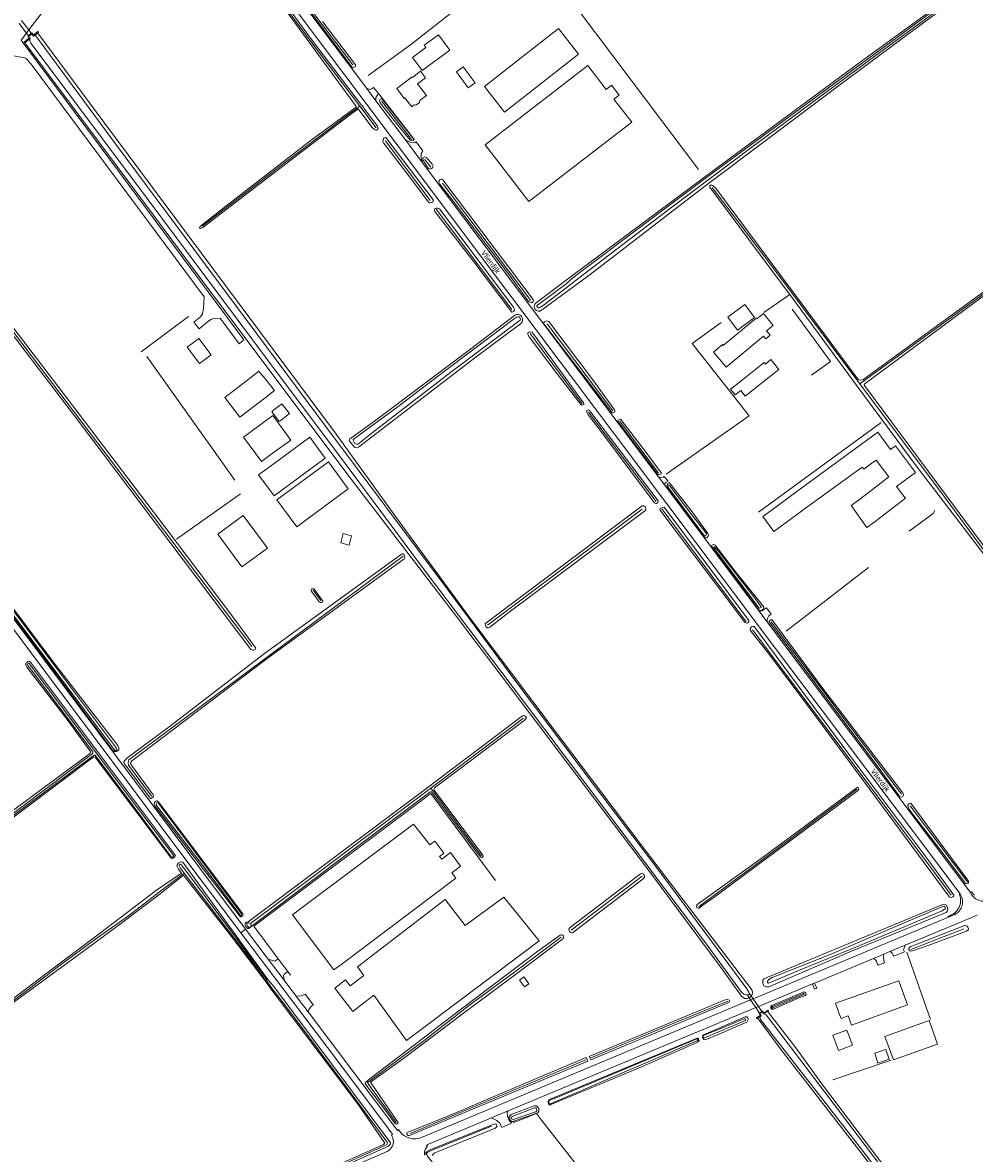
# Model space of a CAD drawing. Extents: x 177628 to 188968, y 384226 to 390673.
# Tile 340 of 393: x 185885 to 186355, y 386037 to 386595. Entities that reach past the tile are written whole.
import ezdxf

# ---------------------------------------------------------------- set-up
doc = ezdxf.new("R2010")
doc.units = 0
for name, color, linetype, lineweight in [('B01_D', 14, 'Continuous', 9), ('B01_F', 14, 'Continuous', 9), ('B01_T', 14, 'Continuous', 9), ('B02_D', 14, 'Continuous', 9), ('B02_F', 14, 'Continuous', 9), ('B02_T', 14, 'Continuous', 9), ('B04_F', 14, 'Continuous', 9), ('B04_T', 14, 'Continuous', 9), ('B11_F', 14, 'Continuous', 9), ('B11_S', 14, 'Continuous', 9), ('B14_F', 14, 'Continuous', 9), ('T01_F', 253, 'Continuous', 9), ('T02_F', 253, 'RASTER', 9), ('T03_F', 253, 'Continuous', 9), ('T04_F', 253, 'HAAG', 9), ('T04_T', 253, 'HAAG', 9), ('T07_F', 253, 'Continuous', 9), ('T09_F', 253, 'Continuous', 9), ('T09_T', 253, 'Continuous', 9), ('T22_F', 253, 'Continuous', 9), ('V00_F', 8, 'Continuous', 9), ('V00_T', 8, 'Continuous', 9), ('V06_F', 8, 'Continuous', 9), ('W01_F', 253, 'Continuous', 9), ('Z06', 7, 'Continuous', 9)]:
    doc.layers.add(name, color=color, linetype=linetype, lineweight=lineweight)
doc.styles.add('Legend', font='calibri.ttf')
doc.linetypes.add('HAAG', pattern='A,4,-1,[5,TOPOCAD.SHX,S=0.35,R=0,X=-0.35,Y=-0.35],-1', length=6)
doc.linetypes.add('RASTER', pattern='A,4,-1,[4,TOPOCAD.SHX,S=0.5,R=0,X=-0.5,Y=0],-1', length=6)

msp = doc.modelspace()

# ---------------------------------------------------------------- linework, layer by layer
at = {"layer": 'B01_D', "linetype": 'Continuous'}
for points in [[(186159.249, 386579.44), (186149.408, 386592.077), (186112.795, 386563.565), (186122.636, 386550.928), (186159.249, 386579.44)], [(186241.009, 386419.443), (186250.873, 386427.343), (186251.492, 386426.569), (186254.212, 386428.745), (186254.921, 386427.86)], [(186297.861, 386359.67), (186307.959, 386367.524)], [(186316.176, 386366.155), (186317.521, 386364.36)], [(186287.802, 386106.411), (186288.814, 386103.589), (186292.411, 386104.876), (186294.005, 386100.42), (186321.608, 386110.294), (186319.002, 386117.571)]]:
    msp.add_lwpolyline(points, dxfattribs=at)
at = {"layer": 'B01_F', "linetype": 'Continuous'}
for points in [[(186306.933, 386393.025), (186267.029, 386363.696)], [(186267.029, 386363.696), (186254.299, 386354.34)], [(186077.831, 386199.605), (186022.112, 386157.86)], [(186098.737, 386172.81), (186042.497, 386130.665)]]:
    msp.add_lwpolyline(points, dxfattribs=at)
at = {"layer": 'B01_T', "linetype": 'Continuous'}
for points in [[(186073.555, 386557.879), (186073.186, 386557.598), (186069.484, 386562.463), (186077.124, 386568.276), (186077.324, 386568.013), (186081.303, 386571.041), (186083.725, 386567.858), (186079.746, 386564.83), (186084.217, 386559.061), (186080.894, 386556.549), (186080.798, 386555.704), (186078.958, 386554.329), (186078.099, 386554.419), (186076.878, 386553.512), (186073.555, 386557.879)], [(185967.898, 386436.202), (185966.137, 386434.884), (185972.145, 386426.857), (185973.911, 386428.179)], [(185973.911, 386428.179), (185977.909, 386431.172), (185971.901, 386439.198), (185967.898, 386436.202)], [(186239.293, 386413.582), (186241.549, 386410.762), (186258.042, 386423.959), (186254.921, 386427.86)], [(185997.564, 386420.002), (185984.63, 386410.059), (185992.108, 386400.369), (186005.177, 386410.415)], [(186005.177, 386410.415), (186009.138, 386413.46), (186003.62, 386420.639), (186003.458, 386420.515), (186001.517, 386423.041), (185997.564, 386420.002)], [(186241.009, 386419.443), (186237.103, 386416.318)], [(186304.017, 386377.591), (186299.986, 386374.628), (186299.166, 386375.744), (186272.461, 386356.254)], [(186317.521, 386364.36), (186320.581, 386360.4), (186305.641, 386348.88), (186301.591, 386345.95), (186293.801, 386356.751), (186297.861, 386359.67)], [(186272.461, 386356.254), (186255.689, 386344.014), (186250.273, 386351.381), (186254.299, 386354.34)], [(186022.112, 386157.86), (186018.113, 386154.864), (186038.491, 386127.663), (186042.497, 386130.665)], [(186319.002, 386117.571), (186317.32, 386122.277), (186286.118, 386111.123), (186287.802, 386106.411)]]:
    msp.add_lwpolyline(points, dxfattribs=at)
at = {"layer": 'B02_D', "linetype": 'Continuous'}
msp.add_lwpolyline([(186294.398, 386090.448), (186287.538, 386087.915), (186284.79, 386095.356), (186291.65, 386097.889), (186294.398, 386090.448)], dxfattribs=at)
at = {"layer": 'B02_F', "linetype": 'Continuous'}
for points in [[(186041.121, 386115.861), (186039.005, 386118.624), (186044.271, 386122.656), (186046.509, 386119.734), (186053.275, 386124.916), (186050.058, 386129.116), (186093.467, 386162.356)], [(186058.269, 386115.158), (186051.771, 386110.181)]]:
    msp.add_lwpolyline(points, dxfattribs=at)
at = {"layer": 'B02_T', "linetype": 'Continuous'}
for points in [[(186012.65, 386399.112), (186016.592, 386402.189), (186012.859, 386406.972), (186008.922, 386403.899)], [(186008.922, 386403.899), (186007.814, 386403.034), (186011.547, 386398.251), (186012.65, 386399.112)], [(186041.121, 386115.861), (186047.8, 386107.14), (186051.771, 386110.181)]]:
    msp.add_lwpolyline(points, dxfattribs=at)
at = {"layer": 'B04_F', "linetype": 'Continuous'}
for points in [[(186242.591, 386115.091), (186243.551, 386115.871)], [(186252.971, 386107.531), (186252.831, 386107.711)], [(186247.069, 386103.552), (186246.941, 386103.741)]]:
    msp.add_lwpolyline(points, dxfattribs=at)
at = {"layer": 'B04_T', "linetype": 'Continuous'}
for points in [[(185886.711, 386589.895), (185883.076, 386594.585)], [(185887.858, 386591.436), (185884.248, 386596.154)], [(185889.111, 386589.799), (185887.858, 386591.436)], [(185889.111, 386589.799), (185889.31, 386589.97), (185890.15, 386589.06), (185892.39, 386590.73), (185892.71, 386590.27), (185892.36, 386589.91)], [(185885.953, 386585.028), (185885.66, 386585.42), (185887.93, 386587.37), (185887.4, 386588.33), (185887.714, 386588.6)], [(185888.59, 386587.16), (185885.953, 386585.028)], [(185887.714, 386588.6), (185886.711, 386589.895)], [(185889.111, 386589.799), (185887.714, 386588.6)], [(185890.22, 386588.35), (185889.46, 386589.29), (185887.91, 386588.31), (185888.59, 386587.16)], [(185892.36, 386589.91), (185890.22, 386588.35)], [(186242.591, 386115.091), (186244.13, 386112.832)], [(186245.359, 386113.347), (186243.551, 386115.871)], [(186244.13, 386112.832), (186246.724, 386109.024)], [(186248.057, 386109.581), (186245.359, 386113.347)], [(186246.724, 386109.024), (186248.572, 386106.311)], [(186248.572, 386106.311), (186248.401, 386106.191), (186249.101, 386105.211), (186246.941, 386103.741)], [(186249.42, 386105.153), (186247.069, 386103.552)], [(186249.791, 386107.161), (186248.057, 386109.581)], [(186249.791, 386107.161), (186248.572, 386106.311)], [(186250.627, 386105.913), (186249.929, 386106.98), (186248.718, 386106.137), (186249.42, 386105.153)], [(186252.831, 386107.711), (186250.691, 386106.231), (186249.991, 386107.301), (186249.791, 386107.161)], [(186252.971, 386107.531), (186250.627, 386105.913)]]:
    msp.add_lwpolyline(points, dxfattribs=at)
at = {"layer": 'B11_F', "linetype": 'Continuous'}
for points in [[(186306.933, 386393.025), (186313.27, 386384.403)], [(186306.102, 386379.124), (186304.017, 386377.591)], [(186088.348, 386191.102), (186085.839, 386189.309), (186077.831, 386199.605)], [(186088.348, 386191.102), (186092.802, 386185.159), (186090.676, 386183.566), (186091.694, 386182.207), (186096.036, 386185.461), (186101.008, 386178.827), (186096.666, 386175.573), (186098.737, 386172.81)]]:
    msp.add_lwpolyline(points, dxfattribs=at)
at = {"layer": 'B11_S', "linetype": 'Continuous'}
for points in [[(186237.103, 386416.318), (186234.329, 386414.099), (186236.519, 386411.362), (186239.293, 386413.582)], [(186313.27, 386384.403), (186315.779, 386386.247), (186325.506, 386373.013), (186316.176, 386366.155)], [(186307.959, 386367.524), (186312.423, 386370.996), (186306.102, 386379.124)]]:
    msp.add_lwpolyline(points, dxfattribs=at)
at = {"layer": 'B14_F', "linetype": 'Continuous'}
for points in [[(186095.669, 386581.535), (186082.076, 386571.469), (186077.296, 386577.923), (186083.827, 386582.759), (186083.006, 386583.868), (186090.069, 386589.098), (186095.669, 386581.535)], [(186163.826, 386573.874), (186113.1, 386534.76), (186134.693, 386506.756), (186185.472, 386545.91), (186176.706, 386557.279), (186179.332, 386559.304), (186175.583, 386564.167), (186172.904, 386562.101), (186163.826, 386573.874)], [(186098.925, 386570.719), (186104.83, 386562.841), (186108.199, 386565.366), (186102.294, 386573.244), (186098.925, 386570.719)], [(186225.845, 386432.502), (186230.331, 386436.213), (186230.692, 386435.776), (186247.003, 386449.269), (186247.3, 386448.91), (186250.465, 386451.528), (186255.315, 386445.665), (186252.1, 386443.006), (186253.893, 386440.839), (186251.623, 386438.962), (186250.516, 386440.301), (186232.049, 386425.025), (186229.777, 386427.772)], [(186237.787, 386443.224), (186232.945, 386449.629), (186241.252, 386455.917), (186246.094, 386449.512), (186237.787, 386443.224)], [(186229.777, 386427.772), (186225.845, 386432.502)], [(185993.936, 386390.515), (186008.318, 386401.118), (186017.197, 386389.075), (186008.098, 386382.367)], [(186002.803, 386378.488), (185993.936, 386390.515)], [(186005.443, 386374.906), (186001.297, 386371.85), (186008.937, 386361.488), (186034.258, 386380.156), (186026.635, 386390.496), (186010.743, 386378.78)], [(186008.098, 386382.367), (186002.803, 386378.488)], [(186010.743, 386378.78), (186005.443, 386374.906)], [(186010.378, 386359.534), (186020.21, 386346.196), (186045.614, 386364.925), (186035.782, 386378.263), (186010.378, 386359.534)], [(185981.224, 386342.552), (185993.766, 386351.825), (186005.655, 386335.746), (185993.113, 386326.473), (185981.224, 386342.552)], [(186043.113, 386342.907), (186047.159, 386341.857), (186045.966, 386337.257), (186041.92, 386338.307), (186043.113, 386342.907)], [(186058.269, 386115.158), (186074.355, 386092.726), (186139.859, 386141.903), (186122.437, 386163.513), (186103.238, 386149.595)], [(186103.238, 386149.595), (186093.467, 386162.356)], [(186132.228, 386124.179), (186134.725, 386120.75), (186132.593, 386119.197), (186130.096, 386122.626), (186132.228, 386124.179)], [(186310.485, 386094.823), (186314.696, 386083.151), (186336.478, 386091.01), (186332.267, 386102.682), (186310.485, 386094.823)], [(186312.524, 386083.529), (186310.893, 386088.321), (186305.42, 386086.459), (186307.05, 386081.667), (186312.524, 386083.529)]]:
    msp.add_lwpolyline(points, dxfattribs=at)
at = {"layer": 'T01_F', "linetype": 'Continuous'}
msp.add_lwpolyline([(186322.361, 386344.061), (186334.37, 386352.852), (186335.188, 386354.238)], dxfattribs=at)
at = {"layer": 'T02_F', "linetype": 'RASTER'}
for points in [[(186076.24, 386584.133), (186137.231, 386631.925), (186147.896, 386615.335)], [(185943.288, 386432.675), (185966.664, 386450.085)], [(186202.434, 386372.278), (186243.422, 386401.102), (186215.313, 386436.661), (186229.597, 386447.137)], [(186308.56, 386397.665), (186265.201, 386366.009), (186248.142, 386353.49)]]:
    msp.add_lwpolyline(points, dxfattribs=at)
at = {"layer": 'T03_F', "linetype": 'Continuous'}
for points in [[(186261.753, 386294.722), (186302.324, 386326.129)], [(186118.318, 386171.797), (186086.371, 386214.716), (185999.011, 386149.158), (186010.914, 386133.139)], [(186010.914, 386133.139), (186015.729, 386126.808)], [(186015.729, 386126.808), (186017.049, 386125.072)]]:
    msp.add_lwpolyline(points, dxfattribs=at)
at = {"layer": 'T04_F', "linetype": 'HAAG'}
for points in [[(186076.24, 386584.133), (186055.384, 386568.915)], [(186263.464, 386460.83), (186250.748, 386451.996)], [(186274.239, 386421.011), (186283.587, 386427.78), (186264.625, 386453.707)], [(185992.42, 386362.459), (185960.828, 386340.089)], [(186332.998, 386103.209), (186321.226, 386136.358)], [(186313.633, 386083.118), (186284.845, 386073.423)], [(186140.896, 386053.407), (186138.488, 386056.684), (186127.027, 386052.17)], [(186160.257, 386028.979), (186140.896, 386053.407)]]:
    msp.add_lwpolyline(points, dxfattribs=at)
at = {"layer": 'T04_T', "linetype": 'HAAG'}
msp.add_lwpolyline([(186060.663, 386559.832), (186078.31, 386537.284)], dxfattribs=at)
at = {"layer": 'T07_F', "linetype": 'Continuous'}
for points in [[(185966.286, 386667.351), (186027.125, 386585.738), (186051.27, 386553.842)], [(186201.254, 386657.288), (186149.253, 386618.312), (186148.555, 386616.914), (186148.912, 386615.771), (186150.578, 386612.922), (186218.475, 386522.501)], [(186009.689, 386624.62), (186047.766, 386574.213)], [(186045.167, 386549.363), (186051.27, 386553.842)], [(186051.27, 386553.842), (186059.338, 386543.185)], [(186061.916, 386556.447), (186076.855, 386537.308)], [(186045.167, 386549.363), (186010.448, 386523.035), (185973.407, 386494.594)], [(186063.949, 386536.757), (186086.088, 386507.297)], [(186427.321, 386539.253), (186440.803, 386522.247), (186440.79, 386521.623), (186440.52, 386520.959), (186439.958, 386520.173), (186352.164, 386456.066), (186298.103, 386416.813)], [(186086.278, 386523.663), (186083.318, 386527.447)], [(186092.021, 386515.866), (186135.736, 386457.979)], [(186298.103, 386416.813), (186254.096, 386475.472), (186225.279, 386513.72)], [(185835.179, 386501.536), (185949.837, 386350.874), (185997.968, 386287.222)], [(186089.002, 386502.919), (186126.387, 386453.502)], [(186143.759, 386446.384), (186176.175, 386403.425)], [(186135.366, 386441.595), (186161.063, 386406.962)], [(185989.559, 386369.213), (185946.23, 386430.371)], [(186298.103, 386416.813), (186340.22, 386360.52), (186379.001, 386307.909), (186397.048, 386284.303)], [(186164.173, 386402.787), (186197.538, 386358.687)], [(186179.653, 386398.429), (186198.785, 386372.736)], [(186190.646, 386354.887), (186114.271, 386297.719)], [(186200.379, 386355.15), (186242.068, 386299.304)], [(185948.461, 386213.344), (185937.05, 386228.674), (185936.859, 386230.02), (185937.312, 386231.263), (186072.654, 386331.809)], [(186028.314, 386314.96), (186031.999, 386309.885)], [(186245.044, 386295.448), (186291.414, 386233.834), (186332.943, 386178.371), (186343.236, 386164.449)], [(186254.268, 386299.388), (186287.917, 386254.72), (186318.583, 386214.363)], [(186086.4, 386217.246), (186132.009, 386251.846)], [(186086.4, 386217.246), (185997.272, 386150.577)], [(186111.329, 386183.786), (186086.4, 386217.246)], [(186296.76, 386216.853), (186250.315, 386182.276), (186218.434, 386158.789)], [(186322.888, 386208.546), (186351.207, 386171.013)], [(185964.571, 386175.397), (185952.242, 386165.897), (185937.026, 386154.307), (185920.396, 386142.439), (185904.103, 386130.404), (185887.611, 386117.997), (185869.236, 386104.365), (185858.317, 386096.51)], [(186190.629, 386173.938), (186155.626, 386147.231)], [(186323.285, 386137.614), (186349.451, 386147.854)], [(186150.639, 386143.815), (186130.217, 386128.422), (186105.643, 386110.336), (186083.681, 386093.332), (186056.716, 386073.202), (186055.12, 386072.018), (186055.638, 386071.176)], [(186007.933, 386118.672), (186005.391, 386122.005)], [(185992.51, 386009.149), (186032.045, 386026.608), (186063.56, 386040.903), (186064.575, 386041.388), (186064.944, 386042.15), (186064.717, 386042.628), (186045.612, 386068.551), (186016.309, 386107.715), (186007.933, 386118.672)], [(186165.361, 386084.19), (186202.693, 386099.815), (186232.912, 386112.2)], [(186076.081, 386046.822), (186162.882, 386083.152)], [(186069.3, 386052.286), (186055.638, 386071.176)], [(186116.286, 386050.507), (186086.135, 386038.333), (186085.113, 386037.864), (186084.572, 386037.484), (186084.368, 386036.935), (186084.43, 386036.377), (186084.726, 386035.732), (186112.223, 386000.581)]]:
    msp.add_lwpolyline(points, dxfattribs=at)
at = {"layer": 'T09_F', "linetype": 'Continuous'}
for points in [[(186050.494, 386552.508), (186057.14, 386543.463), (186058.496, 386542.275), (186059.127, 386542.021), (186059.474, 386541.973), (186060.083, 386542.232), (186060.384, 386542.753), (186060.079, 386543.93), (186027.947, 386586.066), (185968.184, 386667.288), (185967.452, 386668.087), (185966.473, 386668.389), (185965.865, 386668.13), (185965.414, 386667.807), (185965.358, 386667.326), (185966.639, 386664.93), (185992.961, 386630.451), (186013.132, 386603.353), (186049.722, 386553.558)], [(186164.97, 386470.78), (186220.794, 386513.748), (186288.849, 386564.819), (186332.198, 386596.948), (186365.706, 386621.325), (186366.322, 386622.255), (186366.595, 386623.042), (186366.307, 386623.726), (186366.13, 386623.987), (186365.643, 386624.185), (186364.911, 386624.011), (186364.056, 386623.651), (186298.972, 386576.046), (186226.466, 386522.632), (186155.811, 386469.92)], [(186032.842, 386595.685), (186048.693, 386574.947), (186049.387, 386573.933), (186048.938, 386573.189), (186047.668, 386572.786), (186009.302, 386623.912)], [(186069.997, 386544.396), (186076.192, 386537.094), (186077.127, 386536.67), (186077.65, 386536.892), (186077.799, 386537.024), (186077.874, 386537.331), (186077.701, 386537.737), (186062.209, 386557.531), (186062.126, 386557.565), (186061.463, 386557.351), (186061.164, 386557.086), (186061.038, 386556.416), (186061.409, 386555.546), (186069.997, 386544.396)], [(186045.208, 386550.144), (186049.722, 386553.558)], [(186046.09, 386549.147), (186050.494, 386552.508)], [(186045.208, 386550.144), (186027.27, 386537.012), (185985.085, 386504.533), (185972.705, 386494.619), (185972.206, 386493.949), (185972.418, 386493.451), (185972.71, 386493.379), (185973.793, 386493.906), (185999.272, 386513.582), (186046.09, 386549.147)], [(186076.478, 386518.166), (186085.114, 386506.484), (186085.737, 386506.096), (186086.116, 386506.126), (186086.804, 386506.354), (186087.389, 386506.668), (186087.572, 386507.466), (186064.054, 386538.433), (186063.232, 386538.213), (186062.749, 386537.354), (186062.723, 386536.493), (186062.998, 386535.695), (186076.478, 386518.166)], [(186085.043, 386523.156), (186082.396, 386527.293), (186082.411, 386528.373), (186083.438, 386528.806), (186084.191, 386528.451), (186087.03, 386525.216)], [(186087.03, 386525.216), (186087.386, 386524.598)], [(186124.131, 386471.688), (186134.181, 386457.86), (186134.949, 386457.311), (186135.669, 386456.876), (186136.45, 386456.936), (186136.9, 386457.461), (186137.041, 386457.923), (186136.882, 386458.461), (186092.179, 386517.448), (186091.702, 386517.784), (186091.198, 386517.706), (186090.766, 386517.457), (186090.495, 386517.142), (186090.303, 386516.323), (186090.711, 386515.353), (186097.287, 386506.91), (186124.131, 386471.688)], [(186363.28, 386465.227), (186299.577, 386418.808), (186298.398, 386418.58), (186297.659, 386418.739), (186297.344, 386419.009), (186226.848, 386513.594), (186225.473, 386514.626), (186225.044, 386514.849), (186224.378, 386514.837), (186223.97, 386514.53), (186224.12, 386513.855), (186258.988, 386466.906), (186263.464, 386460.83)], [(185871.296, 386452.142), (185840.25, 386493.367), (185834.652, 386500.904), (185834.138, 386501.931), (185834.057, 386502.363), (185834.462, 386503.039), (185835.165, 386503.256), (185835.489, 386503.013), (185909.696, 386405.948), (185954.994, 386346.244), (185988.663, 386301.804), (185999.914, 386286.306), (185999.689, 386285.797), (185998.897, 386285.352), (185998.276, 386285.391), (185997.499, 386285.757), (185910.97, 386400.416), (185871.296, 386452.142)], [(186107.538, 386477.011), (186126.261, 386452.238), (186126.751, 386452.316), (186127.138, 386452.481), (186127.558, 386453.183), (186127.497, 386453.941), (186127.19, 386454.66), (186090.627, 386503.21), (186089.625, 386503.568), (186088.977, 386503.553), (186088.369, 386503.294), (186088.115, 386502.663), (186088.366, 386501.92), (186107.538, 386477.011)], [(186367.508, 386325.694), (186300.387, 386415.926), (186300.285, 386416.488), (186300.678, 386416.989), (186362.043, 386462.424)], [(186263.464, 386460.83), (186296.279, 386416.278), (186325.862, 386376.301), (186363.102, 386327.867)], [(186166.724, 386418.19), (186177.057, 386404.012), (186177.216, 386403.474), (186177.189, 386403.06), (186176.894, 386402.802), (186175.844, 386402.427), (186142.061, 386446.476), (186142.007, 386446.924), (186142.457, 386447.449), (186143.484, 386447.881), (186144.513, 386447.509), (186166.724, 386418.19)], [(186148.763, 386421.717), (186160.42, 386406.637), (186160.862, 386406.364), (186161.41, 386406.464), (186161.777, 386406.684), (186161.85, 386406.976), (186161.639, 386407.478), (186136.325, 386442.236), (186135.422, 386442.511), (186134.763, 386442.365), (186134.165, 386441.917), (186134.224, 386441.155), (186134.851, 386439.977), (186148.763, 386421.717)], [(186106, 386434.12), (186058.457, 386398.4), (186046.131, 386389.444), (186045.983, 386388.771), (186046.139, 386388.444), (186048.839, 386385.449), (186049.889, 386385.213), (186050.571, 386385.605), (186108.701, 386430.06)], [(186187.178, 386370.782), (186196.749, 386358.165), (186197.317, 386357.749), (186197.81, 386357.825), (186198.305, 386358.362), (186198.516, 386359.106), (186164.715, 386403.595), (186163.956, 386403.996), (186163.288, 386403.715), (186163.118, 386403.185), (186164.082, 386401.362), (186170.193, 386393.384), (186187.178, 386370.782)], [(186191.626, 386384.232), (186200.197, 386372.802), (186199.951, 386372.43), (186199.062, 386371.989), (186198.324, 386372.148), (186178.773, 386398.021), (186178.743, 386398.411), (186178.656, 386398.777), (186179.943, 386399.386), (186180.153, 386399.206), (186191.626, 386384.232)], [(186234.291, 386131.531), (186190.725, 386188.65), (186146.663, 386246.67), (186105.563, 386301.285), (186070.788, 386348.811), (186038.721, 386393.19)], [(186046.951, 386369.84), (186099.49, 386301.341), (186194.333, 386176.124), (186229.631, 386128.561)], [(186215.274, 386353.572), (186223.037, 386342.944), (186223.325, 386342.26), (186223.109, 386341.498), (186222.692, 386341.053), (186221.837, 386340.693), (186203.149, 386365.789), (186202.885, 386366.416), (186202.954, 386367.049), (186203.528, 386367.76), (186204.122, 386367.943), (186215.274, 386353.572)], [(186149.618, 386325.911), (186113.436, 386298.687), (186113.195, 386298.324), (186113.295, 386297.776), (186113.702, 386296.964), (186114.183, 386296.445), (186114.777, 386296.434), (186115.501, 386296.738), (186124.971, 386304.133), (186191.866, 386353.985), (186192.352, 386354.386), (186192.507, 386355.107), (186192.291, 386355.933), (186191.382, 386356.534), (186190.662, 386356.689), (186149.618, 386325.911)], [(186230.462, 386313.574), (186241.401, 386299.108), (186242.16, 386298.707), (186242.796, 386298.909), (186243.259, 386299.366), (186243.27, 386299.961), (186201.557, 386355.93), (186200.683, 386355.824), (186199.57, 386355.356), (186199.321, 386354.857), (186199.485, 386354.468), (186203.794, 386348.746), (186230.462, 386313.574)], [(185859.165, 386333.932), (185899.499, 386280.223), (185931.76, 386238.391), (185932.358, 386237.137), (185932.259, 386236.221), (185931.764, 386235.716), (185931.109, 386235.405), (185930.001, 386235.344), (185928.756, 386236.691), (185874.126, 386310.417)], [(186236.962, 386323.9), (186226.633, 386337.274), (186225.732, 386337.5), (186225.072, 386337.155), (186224.793, 386336.701), (186248.459, 386305.042), (186249.173, 386304.94), (186250.209, 386305.51), (186250.587, 386306.206), (186250.704, 386306.726), (186236.962, 386323.9)], [(186004.834, 386280.854), (185938.73, 386230.729), (185938.178, 386230.064), (185938.136, 386229.308), (185938.503, 386228.68), (185949.332, 386213.969), (185949.429, 386213.346), (185949.094, 386212.785), (185948.354, 386212.231), (185948.001, 386212.13), (185934.95, 386229.395), (185934.75, 386230.236), (185936.296, 386232.044), (185956.57, 386247.065), (186004.157, 386283.677), (186071.672, 386332.668), (186072.217, 386332.928), (186072.542, 386332.949), (186072.864, 386332.835), (186073.1, 386332.479), (186073.308, 386332.043), (186073.535, 386331.147), (186073.117, 386330.479), (186004.834, 386280.854)], [(186027.37, 386314.314), (186029.719, 386311.324), (186031.115, 386309.38), (186031.863, 386308.933), (186032.294, 386308.871), (186032.948, 386309.183), (186033.065, 386309.64), (186028.92, 386315.374)], [(186305.145, 386233.376), (186319.391, 386215.004), (186319.622, 386214.295), (186319.676, 386213.848), (186319.378, 386213.119), (186318.637, 386212.807), (186317.899, 386212.966), (186308.395, 386225.815), (186253.41, 386299.339), (186253.347, 386299.648), (186254.05, 386300.212), (186254.596, 386300.509), (186279.822, 386266.419), (186305.145, 386233.376)], [(186273.116, 386257.084), (186252.073, 386285.121), (186244.512, 386294.52), (186243.97, 386295.341), (186243.926, 386295.912), (186244.583, 386296.844), (186245.33, 386297.093), (186245.901, 386297.137), (186293.117, 386233.392), (186332.167, 386181.414), (186344.439, 386164.56), (186344.316, 386163.919), (186344.029, 386163.667), (186343.194, 386163.315), (186342.371, 386163.558), (186341.969, 386164.045), (186302.664, 386217.095), (186273.116, 386257.084)], [(185832.994, 386167.47), (185919.49, 386232.462), (185920.027, 386232.719), (185920.588, 386232.619), (185958.27, 386182.646), (185959.1, 386182.749), (185959.999, 386183.324), (185960.28, 386184.118), (185888.766, 386279.524), (185888.152, 386279.891), (185887.41, 386279.756), (185886.54, 386279.122), (185886.29, 386278.416), (185886.543, 386277.731), (185886.913, 386276.955), (185907.369, 386250.503)], [(185907.369, 386250.503), (185918.157, 386235.565), (185918.325, 386235.059), (185918.109, 386234.589), (185916.457, 386233.288), (185773.841, 386127.829)], [(186083.016, 386216.334), (186131.631, 386253.034), (186132.444, 386253.154), (186133.27, 386252.544), (186133.504, 386252.053), (186133.445, 386251.757), (186133.112, 386251.331), (186132.451, 386250.614), (186088.17, 386217.453), (186087.752, 386216.785), (186088.012, 386216.24), (186112.072, 386184.188)], [(186251.244, 386183.824), (186217.698, 386159.676), (186217.487, 386158.931), (186217.713, 386158.24), (186218.401, 386158.006), (186218.87, 386158.137), (186220.13, 386159.192), (186225.955, 386163.413), (186297.382, 386216.353), (186297.655, 386216.796), (186297.303, 386217.631), (186296.787, 386217.61), (186251.244, 386183.824)], [(185995.895, 386148.112), (185994.902, 386149.355), (185994.642, 386149.901), (185994.683, 386150.656), (185995.584, 386151.153), (185995.908, 386151.174), (185996.181, 386151.304), (186083.016, 386216.334)], [(186110.782, 386183.296), (186086.673, 386215.401), (186086.242, 386215.463), (186085.889, 386215.361), (186039.77, 386180.722), (185998.335, 386149.453)], [(185973.994, 386177.547), (185992.141, 386153.946), (185992.409, 386153.806), (185992.894, 386153.769), (185993.331, 386153.977), (185993.722, 386154.7), (185993.543, 386155.216), (185951.731, 386210.763), (185951.331, 386211.04), (185950.926, 386211.048), (185950.271, 386210.736), (185949.856, 386210.203), (185949.787, 386209.367), (185950.07, 386208.632), (185973.994, 386177.547)], [(186351.807, 386171.407), (186323.321, 386209.811), (186322.247, 386209.493), (186321.779, 386208.692), (186322.154, 386207.641), (186322.997, 386206.117), (186339.554, 386184.488)], [(186339.554, 386184.488), (186350.315, 386170.197)], [(186005.801, 386122.932), (185963.857, 386180.767), (185962.943, 386180.991), (185961.57, 386180.336), (185961.081, 386179.517), (185961.181, 386178.538), (185961.694, 386177.463), (185963.295, 386175.422)], [(185964.182, 386174.29), (185952.743, 386165.199), (185935.21, 386151.841), (185916.902, 386138.311), (185885.493, 386115.227), (185859.085, 386096.354), (185858.648, 386096.081), (185858.311, 386096.079), (185858.006, 386096.28), (185858.005, 386096.55), (185858.273, 386096.889), (185873.119, 386108.207), (185897.64, 386126.597), (185921.891, 386144.884), (185950.98, 386166.876), (185963.295, 386175.422)], [(185964.182, 386174.29), (185987.879, 386144.069)], [(186155.2, 386148.656), (186189.903, 386175.001)], [(186191.089, 386172.573), (186156.973, 386146.314)], [(186294.031, 386136.826), (186253.176, 386119.3), (186251.978, 386119.189), (186250.665, 386119.816), (186250.164, 386120.85), (186250.214, 386122.444), (186250.774, 386123.138), (186338.513, 386159.746), (186340.227, 386159.878), (186340.851, 386159.485), (186341.25, 386158.539), (186341.583, 386157.434), (186341.205, 386156.62), (186340.678, 386156.005), (186294.031, 386136.826)], [(185998.335, 386149.453), (185996.852, 386148.218)], [(186054.026, 386071.981), (186056.177, 386073.894), (186077.61, 386090.093), (186100.743, 386107.904), (186139.088, 386136.912), (186150.153, 386144.827)], [(186331.873, 386139.675), (186323.937, 386137.017), (186323.164, 386136.85), (186322.73, 386137.075), (186322.329, 386137.741), (186322.216, 386138.397), (186322.906, 386138.95), (186349.498, 386149.291), (186350.136, 386149.443), (186350.993, 386149.223), (186351.343, 386148.771), (186351.701, 386147.991), (186351.668, 386147.551), (186350.702, 386146.776), (186331.873, 386139.675)], [(185987.879, 386144.069), (186005.005, 386121.526)], [(186151.34, 386142.697), (186128.843, 386125.797), (186101.877, 386105.774), (186073.476, 386084.461), (186056.542, 386072.177)], [(186005.801, 386122.932), (186008.783, 386119.443)], [(185992.664, 386008.247), (186012.192, 386016.847), (186064.352, 386040.107), (186065.637, 386040.793), (186066.271, 386041.462), (186066.456, 386041.843), (186066.435, 386042.347), (186066.176, 386042.736), (186008.783, 386119.443)], [(186005.005, 386121.526), (186007.399, 386118.197)], [(186007.399, 386118.197), (186010.985, 386113.481)], [(186270.838, 386114.742), (186267.634, 386113.665), (186255.422, 386108.294), (186255.354, 386108.266), (186255.265, 386108.24), (186255.173, 386108.223), (186255.08, 386108.215), (186254.986, 386108.216), (186254.893, 386108.226), (186254.802, 386108.246), (186254.713, 386108.274), (186254.627, 386108.312), (186254.546, 386108.357), (186254.469, 386108.411), (186254.399, 386108.472), (186254.334, 386108.54), (186254.277, 386108.613), (186254.227, 386108.692), (186254.185, 386108.776), (186254.152, 386108.863), (186254.128, 386108.954), (186254.113, 386109.046), (186254.107, 386109.139), (186254.11, 386109.232), (186254.123, 386109.325), (186254.144, 386109.416), (186254.175, 386109.504), (186254.215, 386109.589), (186254.262, 386109.669), (186254.318, 386109.745), (186254.38, 386109.814), (186254.449, 386109.877), (186254.524, 386109.933), (186254.605, 386109.98), (186254.672, 386110.012), (186267.037, 386115.323), (186270.13, 386116.662)], [(186010.985, 386113.481), (186025.681, 386094.153), (186050.167, 386061.707), (186063.332, 386042.553), (186063.56, 386042.075), (186063.196, 386041.608), (186062.568, 386041.235), (185991.684, 386009.741)], [(186165.268, 386083.157), (186232.998, 386111.351), (186233.598, 386111.637), (186233.826, 386112.281), (186233.537, 386112.746), (186232.813, 386113.003), (186231.675, 386112.862), (186164.549, 386084.929)], [(186228.176, 386095.776), (186221.759, 386093.02), (186221.024, 386093.203), (186220.649, 386093.877), (186220.406, 386094.547), (186220.614, 386095.228), (186220.916, 386095.562), (186241.563, 386104.472), (186242.249, 386104.397), (186242.843, 386103.954), (186242.974, 386103.102), (186242.349, 386101.773), (186228.176, 386095.776)], [(186187.618, 386078.621), (186216.914, 386091.378), (186218.043, 386091.897), (186218.507, 386092.306), (186218.842, 386092.851), (186218.471, 386093.657), (186218.162, 386093.905), (186217.872, 386093.968), (186145.203, 386063.803), (186144.661, 386063.424), (186144.194, 386062.883), (186144.172, 386062.222), (186144.494, 386061.523), (186145.03, 386060.923), (186145.646, 386061.142), (186187.618, 386078.621)], [(186266.441, 386089.081), (186279.738, 386070.964), (186336.109, 385996.331), (186421.756, 385883.088), (186484.604, 385799.914), (186487.964, 385797.022), (186491.26, 385795.091), (186493.787, 385793.703), (186500.79, 385791.306), (186569.507, 385774.518), (186571.911, 385773.499), (186574.728, 385772.198), (186577.853, 385770.331), (186583.152, 385765.072), (186585.58, 385761.846), (186587.301, 385758.719), (186622.131, 385671.487), (186638.55, 385628.806), (186640.096, 385620.311), (186645.133, 385588.554)], [(186163.07, 386084.313), (186139.095, 386074.336), (186095.52, 386055.832), (186075.074, 386047.488), (186074.5, 386047.147), (186074.545, 386046.633), (186074.779, 386046.142), (186075.153, 386045.919), (186075.719, 386045.855), (186076.155, 386046.063), (186163.816, 386082.553)], [(186163.07, 386084.313), (186163.816, 386082.553)], [(186164.549, 386084.929), (186165.268, 386083.157)], [(186338.192, 385986.053), (186296.415, 386040.347), (186259.301, 386088.141)], [(186054.026, 386071.981), (186053.964, 386071.55), (186054.354, 386070.732), (186063.218, 386059.3)], [(186063.218, 386059.3), (186068.486, 386052.042), (186068.964, 386051.6), (186069.395, 386051.538), (186069.886, 386051.772), (186070.161, 386052.037), (186069.981, 386052.554), (186056.542, 386072.177)], [(186138.683, 386056.962), (186127.333, 386052.916), (186127.197, 386052.875), (186127.024, 386052.841), (186126.849, 386052.825), (186126.673, 386052.826), (186126.499, 386052.844), (186126.326, 386052.879), (186126.158, 386052.931), (186125.997, 386053), (186125.842, 386053.084), (186125.697, 386053.183), (186125.562, 386053.296), (186125.439, 386053.421), (186125.329, 386053.558), (186125.233, 386053.706), (186125.152, 386053.862), (186125.087, 386054.025), (186125.038, 386054.194), (186125.006, 386054.367), (186124.991, 386054.542), (186124.994, 386054.718), (186125.014, 386054.892), (186125.051, 386055.064), (186125.105, 386055.232), (186125.175, 386055.393), (186125.261, 386055.546), (186125.362, 386055.691), (186125.476, 386055.824), (186125.603, 386055.946), (186125.741, 386056.055), (186125.889, 386056.149), (186126.048, 386056.229), (186137.373, 386060.56), (186137.691, 386060.573), (186137.896, 386060.56), (186138.098, 386060.528), (186138.296, 386060.475), (186138.488, 386060.404), (186138.672, 386060.313), (186138.845, 386060.205), (186139.007, 386060.079), (186139.156, 386059.939), (186139.29, 386059.784), (186139.408, 386059.617), (186139.509, 386059.438), (186139.592, 386059.251), (186139.655, 386059.056), (186139.699, 386058.856), (186139.723, 386058.653)], [(186139.723, 386058.653), (186139.726, 386058.448), (186139.709, 386058.244), (186139.672, 386058.042), (186139.615, 386057.846), (186139.538, 386057.656), (186139.443, 386057.474), (186139.331, 386057.303), (186139.202, 386057.144), (186139.127, 386057.096), (186138.985, 386057.058), (186138.683, 386056.962)], [(186083.823, 386036.421), (186083.907, 386037.372), (186084.213, 386037.838), (186085.375, 386038.568), (186086.396, 386039.037), (186117.457, 386051.499), (186117.936, 386051.589), (186118.382, 386051.469), (186118.717, 386051.167), (186119.038, 386050.468), (186118.649, 386049.898), (186117.706, 386049.4), (186094.711, 386039.931)], [(186094.711, 386039.931), (186088.001, 386037.106), (186087.066, 386036.024)]]:
    msp.add_lwpolyline(points, dxfattribs=at)
at = {"layer": 'T09_F', "linetype": 'Continuous', "extrusion": (0, 0, -1)}
for centre, radius, start, end in [((-186085.975, 386524.266), 1.449, 166.75341, 310.02613), ((-186028.19, 386314.778), 0.942, 330.4818, 140.78402), ((-186111.331, 386183.882), 0.802, 157.54118, 313.13321), ((-186190.484, 386173.781), 1.351, 64.55548, 243.37647), ((-186350.784, 386171.143), 1.056, 165.52144, 296.39501), ((-185996.204, 386149.698), 1.616, 246.34617, 281.01288), ((-186150.707, 386143.74), 1.22, 62.97532, 238.76484), ((-186155.954, 386147.384), 1.478, 226.39795, 59.34731), ((-186270.537, 386115.722), 1.025, 66.57336, 252.94374)]:
    msp.add_arc(centre, radius, start, end, dxfattribs=at)
at = {"layer": 'T09_T', "linetype": 'Continuous'}
for points in [[(185885.953, 386585.028), (185949.454, 386500.045), (185972.34, 386469.251), (186046.951, 386369.84)], [(186038.721, 386393.19), (185924.85, 386545.97), (185892.36, 386589.91)], [(186155.811, 386469.92), (186138.284, 386456.731)], [(186140.997, 386453.087), (186164.97, 386470.78)], [(186127.568, 386450.485), (186106, 386434.12)], [(186108.701, 386430.06), (186130.638, 386446.399)], [(186229.631, 386128.561), (186239.692, 386114.715)], [(186244.445, 386118.258), (186234.291, 386131.531)], [(186243.453, 386113.825), (186243.987, 386114.18), (186244.432, 386114.641)], [(186266.441, 386089.081), (186252.498, 386107.204)], [(186247.576, 386103.897), (186259.301, 386088.141)]]:
    msp.add_lwpolyline(points, dxfattribs=at)
for centre, radius, start, end in [((186139.65, 386454.916), 2.272, 126.95896, 306.37726), ((186129.111, 386448.448), 2.555, 306.69545, 127.143), ((186242.089, 386116.458), 2.965, 322.2033, 37.38484), ((186242.09, 386116.459), 2.965, 216.01767, 297.35528)]:
    msp.add_arc(centre, radius, start, end, dxfattribs=at)
at = {"layer": 'T22_F', "linetype": 'Continuous'}
for points in [[(186060.663, 386559.832), (186058.118, 386563.025)], [(186079.167, 386536.189), (186082.35, 386531.866)], [(185972.019, 386443.965), (185969.33, 386447.237)], [(185991.709, 386436.537), (185994.085, 386438.458)], [(186203.417, 386368.851), (186201.528, 386371.027)], [(186252.019, 386306.299), (186254.352, 386303.196)], [(186314.853, 386134.323), (186320.079, 386136.489)], [(186310.268, 386131.172), (186306.964, 386129.868)], [(186275.774, 386118.125), (186276.844, 386118.569)], [(186028.348, 386110.214), (186024.231, 386115.628)], [(186126.216, 386051.901), (186121.434, 386049.897)]]:
    msp.add_lwpolyline(points, dxfattribs=at)
at = {"layer": 'V00_F', "linetype": 'Continuous'}
for points in [[(186054.696, 386562.529), (186056.31, 386562.094), (186057.037, 386562.302), (186058.118, 386563.025)], [(186059.196, 386556.54), (186059.212, 386558.179), (186060.176, 386559.508), (186060.663, 386559.832)], [(186073.762, 386537.152), (186076.139, 386536.124), (186078.221, 386535.786), (186079.167, 386536.189)], [(186082.269, 386525.83), (186081.608, 386528.099), (186081.54, 386530.417), (186082.35, 386531.866)], [(186198.705, 386370.88), (186200.376, 386370.665), (186201.116, 386370.829), (186201.528, 386371.027)], [(186201.765, 386366.807), (186201.962, 386367.736), (186202.352, 386368.12), (186203.417, 386368.851)], [(186248.477, 386304.645), (186249.733, 386304.806), (186252.019, 386306.299)], [(186252.269, 386299.6), (186252.483, 386301.013), (186253.239, 386302.361), (186254.352, 386303.196)], [(186347.247, 386164.939), (186347.645, 386165.069)], [(186352.643, 386165.785), (186353.204, 386166.129), (186354.638, 386164.441)], [(186341.869, 386153.713), (186341.713, 386154.102)], [(186320.449, 386139.79), (186320.226, 386139.403), (186319.7, 386137.51), (186320.079, 386136.489)], [(186006.067, 386132.939), (186009.264, 386131.988), (186009.81, 386132.248), (186010.914, 386133.139)], [(186304.818, 386133.267), (186305.743, 386132.562), (186306.286, 386131.796), (186306.629, 386130.914)], [(186309.891, 386135.384), (186309.797, 386134.073), (186309.97, 386132.299)], [(186312.96, 386136.665), (186313.427, 386136.505), (186314.103, 386135.864), (186314.613, 386134.892), (186314.853, 386134.323)], [(186306.629, 386130.914), (186306.964, 386129.868)], [(186309.97, 386132.299), (186310.268, 386131.172)], [(186013.946, 386122.516), (186013.612, 386124.9), (186013.866, 386125.489), (186015.729, 386126.808)], [(186274.757, 386120.723), (186275.774, 386118.125)], [(186275.718, 386121.124), (186276.844, 386118.569)], [(186019.716, 386114.881), (186021.144, 386114.692), (186022.497, 386114.802), (186024.231, 386115.628)], [(186025.78, 386106.859), (186026.241, 386108.417), (186027.399, 386109.639), (186028.348, 386110.214)], [(186124.517, 386058.028), (186124.075, 386057.381), (186124.112, 386055.366), (186124.779, 386053.641), (186126.216, 386051.901)], [(186116.233, 386054.571), (186118.841, 386053.34), (186120.346, 386052), (186121.434, 386049.897)], [(186084.267, 386041.227), (186084.773, 386040.806), (186083.63, 386039.256)]]:
    msp.add_lwpolyline(points, dxfattribs=at)
for centre, radius, start, end in [((186339.679, 386161.972), 8.128, 284.48794, 21.40909), ((186091.614, 386036.519), 8.44, 161.07782, 182.17962)]:
    msp.add_arc(centre, radius, start, end, dxfattribs=at)
at = {"layer": 'V00_T', "linetype": 'Continuous'}
for points in [[(185887.858, 386591.436), (185887.957, 386591.57), (185954.962, 386678.687)], [(186347.645, 386165.069), (186256.543, 386286.181), (185964.475, 386674.979)], [(186006.471, 386626.717), (186054.696, 386562.529)], [(185886.711, 386589.895), (185887.858, 386591.436)], [(185884.087, 386586.372), (185886.711, 386589.895)], [(186054.696, 386562.529), (186059.196, 386556.54)], [(186059.196, 386556.54), (186073.762, 386537.152)], [(186073.762, 386537.152), (186082.269, 386525.83)], [(186082.269, 386525.83), (186198.705, 386370.88)], [(186198.705, 386370.88), (186201.765, 386366.807)], [(186201.765, 386366.807), (186248.477, 386304.645)], [(186248.477, 386304.645), (186252.269, 386299.6)], [(186252.269, 386299.6), (186352.643, 386165.785)], [(186347.793, 386164.872), (186347.645, 386165.069)], [(186245.359, 386113.347), (186341.869, 386153.713)], [(186320.449, 386139.79), (186346.687, 386150.739)], [(186341.869, 386153.713), (186345.012, 386155.027)], [(186346.687, 386150.739), (186355.93, 386154.549)], [(185992.55, 386145.971), (185994.91, 386147.7)], [(186067.341, 386046.471), (186040.871, 386081.951), (185992.55, 386145.971)], [(185994.91, 386147.7), (186006.067, 386132.939)], [(186312.96, 386136.665), (186320.449, 386139.79)], [(186275.718, 386121.124), (186304.818, 386133.267)], [(186304.818, 386133.267), (186309.891, 386135.384)], [(186309.891, 386135.384), (186312.96, 386136.665)], [(186006.067, 386132.939), (186013.946, 386122.516)], [(186013.946, 386122.516), (186019.716, 386114.881)], [(186248.057, 386109.581), (186274.757, 386120.723)], [(186274.757, 386120.723), (186275.718, 386121.124)], [(186019.716, 386114.881), (186025.78, 386106.859)], [(186081.733, 386044.909), (186244.13, 386112.832)], [(186244.13, 386112.832), (186245.359, 386113.347)], [(186025.78, 386106.859), (186069.952, 386048.419)], [(186124.517, 386058.028), (186246.724, 386109.024)], [(186246.724, 386109.024), (186248.057, 386109.581)], [(186116.233, 386054.571), (186124.517, 386058.028)], [(186084.442, 386041.305), (186116.233, 386054.571)], [(186066.86, 386046.112), (186067.341, 386046.471)], [(186069.952, 386048.419), (186070.433, 386048.778), (186071.216, 386047.742)], [(186064.711, 386038.016), (185943.441, 385985.24), (185903.724, 385967.407)]]:
    msp.add_lwpolyline(points, dxfattribs=at)
for centre, radius, start, end in [((186341.885, 386161.226), 6.943, 296.77216, 31.68016), ((186359.571, 386169.128), 7.693, 205.75944, 303.15731), ((186078.298, 386053.095), 8.877, 217.08291, 292.76488)]:
    msp.add_arc(centre, radius, start, end, dxfattribs=at)
at = {"layer": 'V00_T', "linetype": 'Continuous', "extrusion": (0, 0, -1)}
msp.add_arc((-186062.573, 386042.917), 5.347, 143.29781, 246.43372, dxfattribs=at)
at = {"layer": 'V06_F', "linetype": 'Continuous'}
for points in [[(185994.085, 386438.458), (185884.087, 386586.372)], [(185878.534, 386578.913), (185885.88, 386577.695), (185886.538, 386577.385), (185887.16, 386576.873), (185889.484, 386573.876), (185974.46, 386459.711), (185974.19, 386453.968), (185973.588, 386451.334), (185972.638, 386449.944), (185969.33, 386447.237)], [(185991.709, 386436.537), (185982.311, 386449.163), (185979.733, 386449.107), (185977.996, 386448.649), (185976.735, 386447.972), (185972.019, 386443.965)], [(185793.55, 386409.61), (185838.737, 386351.261), (185964.979, 386182.58), (185992.55, 386145.971)], [(185796.24, 386410.93), (185841.125, 386353.079), (185967.379, 386184.38), (185994.91, 386147.7)]]:
    msp.add_lwpolyline(points, dxfattribs=at)
at = {"layer": 'W01_F', "linetype": 'Continuous'}
for points in [[(186156.655, 386469.221), (186153.104, 386466.131), (186139.068, 386455.628), (186138.587, 386455.149), (186138.809, 386454.627), (186139.355, 386454.311), (186139.719, 386454.26), (186140.183, 386454.458), (186141.743, 386455.465), (186164.54, 386472.922), (186204.666, 386503.45), (186244.849, 386533.523), (186305.439, 386578.457), (186365.115, 386622.317), (186365.273, 386622.59), (186365.473, 386623.087), (186365.349, 386623.377), (186365.076, 386623.535), (186363.99, 386622.866), (186268.942, 386552.766), (186223.061, 386519.169), (186196.914, 386499.6), (186156.655, 386469.221)], [(185888.59, 386587.16), (185888.353, 386585.92), (185888.987, 386584.786), (185945.773, 386508.913), (186005.648, 386428.584), (186043.98, 386377.58), (186083.231, 386324.825), (186132.515, 386259.592), (186221.424, 386141.639), (186239.654, 386116.546), (186240.814, 386115.658), (186242.591, 386115.091)], [(185890.22, 386588.35), (185891.242, 386588.633), (185931.17, 386534.557), (186034.908, 386395.233), (186094.888, 386315.068), (186128.795, 386269.307), (186167.577, 386217.706), (186197.877, 386178), (186233.488, 386130.309), (186242.353, 386118.25), (186243.246, 386116.595), (186243.551, 386115.871)], [(186083.61, 386415.87), (186070.145, 386405.619), (186048.625, 386389.757), (186048.023, 386389.195), (186048.151, 386388.445), (186048.847, 386387.441), (186049.641, 386387.014), (186050.228, 386387.073), (186050.765, 386387.34), (186057.442, 386392.594), (186096.244, 386422.59), (186130.469, 386448.15), (186130.571, 386448.538), (186130.494, 386449.079), (186130.328, 386449.467), (186130.052, 386449.847), (186129.331, 386449.923), (186128.609, 386449.73), (186127.656, 386449.094), (186083.61, 386415.87)], [(185922.784, 386248.285), (185931.113, 386237.067), (185931.328, 386236.556), (185931.398, 386236.21), (185931.005, 386235.894), (185930.478, 386235.898), (185929.494, 386236.986), (185858.813, 386331.186), (185784.262, 386430.294), (185783.393, 386432.181), (185782.647, 386433.595), (185782.107, 386435.772), (185780.814, 386442.59), (185781.234, 386444.269), (185781.58, 386444.339), (185782.124, 386444.118), (185782.446, 386443.352), (185783.682, 386434.707), (185785.23, 386430.851), (185786.516, 386428.688), (185840.04, 386358.291), (185882.814, 386301.474), (185922.784, 386248.285)], [(186215.238, 386352.101), (186222.201, 386343.073), (186222.339, 386342.581), (186222.287, 386342.216), (186221.703, 386341.97), (186221.171, 386342.09), (186203.4, 386366.019), (186203.253, 386366.369), (186203.554, 386366.633), (186203.846, 386366.756), (186204.31, 386366.47), (186215.238, 386352.101)], [(186247.413, 386309.63), (186249.382, 386306.748), (186249.388, 386306.407), (186248.629, 386306.087), (186248.463, 386306.155), (186225.915, 386336.045), (186225.967, 386336.411), (186226.581, 386336.257), (186228.044, 386334.742), (186247.413, 386309.63)], [(185946.089, 386199.487), (185958.153, 386183.362), (185958.532, 386183.213), (185959.017, 386183.289), (185959.377, 386183.58), (185959.408, 386183.96), (185941.505, 386207.562), (185888.094, 386278.839), (185887.861, 386279.021), (185887.204, 386278.707), (185887.048, 386278.267), (185887.597, 386277.576), (185919.564, 386235.285), (185919.553, 386234.693), (185919.01, 386234.141), (185872.042, 386198.918)], [(185874.209, 386199.292), (185919.585, 386233.242), (185920.182, 386233.527), (185920.686, 386233.547), (185946.089, 386199.487)], [(185984.499, 386165.035), (185992.432, 386154.401), (185992.895, 386154.371), (185993.123, 386154.542), (185993.107, 386154.76), (185992.865, 386155.335), (185984.58, 386166.271), (185951.552, 386210.288), (185951.105, 386210.099), (185950.772, 386209.283), (185950.923, 386208.746), (185973.582, 386179.37), (185984.499, 386165.035)], [(185964.571, 386175.397), (185962.555, 386178.022), (185962.071, 386179.037), (185962.318, 386179.595), (185962.588, 386179.797), (185962.795, 386179.822), (185964.272, 386178.108), (185987.57, 386146.928)], [(186005.391, 386122.005), (186005.271, 386121.948), (186005.095, 386122.01), (185995.805, 386134.73), (185964.571, 386175.397)], [(186283.422, 386135.215), (186254.846, 386123.862), (186253.103, 386122.828), (186252.498, 386122.123), (186252.495, 386121.595), (186252.774, 386121.112), (186253.046, 386121.001), (186270.276, 386128.254), (186297.249, 386139.309), (186338.729, 386156.77), (186339.542, 386157.338), (186340.089, 386157.643), (186340.355, 386157.905), (186340.284, 386158.251), (186340.069, 386158.762), (186339.498, 386159.047), (186338.833, 386158.842), (186283.422, 386135.215)], [(185997.272, 386150.577), (185996.546, 386150.874), (185996.2, 386150.804), (185995.562, 386150.535), (185995.558, 386150.008), (185995.827, 386149.369), (185996.443, 386148.602)], [(185997.71, 386149.537), (185997.272, 386150.577)], [(185987.57, 386146.928), (186005.203, 386123.014), (186005.459, 386122.477), (186005.391, 386122.005)], [(186254.903, 386109.497), (186270.075, 386115.993)], [(186270.414, 386115.426), (186255.202, 386108.814)], [(186490.267, 385791.59), (186485.544, 385794.469), (186482.515, 385796.947), (186478.675, 385801.602), (186434.295, 385860.222), (186364.848, 385952.305), (186298.252, 386040.035), (186249.046, 386103.092), (186248.676, 386104.103), (186249.42, 386105.153)], [(186250.627, 386105.913), (186251.894, 386105.397), (186276.738, 386072.728), (186313.187, 386024.577)], [(186229.49, 386098.727), (186220.956, 386095.193), (186220.654, 386094.859), (186220.774, 386094.458), (186220.947, 386094.081), (186221.422, 386094.039), (186241.635, 386102.619), (186241.722, 386102.854), (186241.652, 386103.148), (186241.504, 386103.47), (186241.029, 386103.512), (186240.574, 386103.368), (186229.49, 386098.727)], [(186186.441, 386079.059), (186216.407, 386092.059), (186217.991, 386092.722), (186218.239, 386093.032), (186218.041, 386093.462), (186217.703, 386093.632), (186151.305, 386065.831), (186145.215, 386063.356), (186144.649, 386063.03), (186144.54, 386062.134), (186144.944, 386061.538), (186145.664, 386061.673), (186186.441, 386079.059)], [(186126.452, 386055.316), (186137.576, 386059.57)], [(186138.216, 386057.61), (186127.031, 386053.867)]]:
    msp.add_lwpolyline(points, dxfattribs=at)
at = {"layer": 'W01_F', "linetype": 'Continuous', "extrusion": (0, 0, -1)}
for centre, radius, start, end in [((-185996.675, 386149.614), 1.038, 184.25007, 282.89797), ((-186270.224, 386115.697), 0.331, 63.22185, 235.02913), ((-186255.045, 386109.152), 0.373, 245.06101, 67.65383), ((-186126.77, 386054.603), 0.781, 250.44301, 65.99509), ((-186137.671, 386058.516), 1.058, 84.85368, 238.97943)]:
    msp.add_arc(centre, radius, start, end, dxfattribs=at)

# ---------------------------------------------------------------- texts
at = {"layer": 'Z06', "linetype": 'Continuous', "style": 'Legend'}
for rotation, p in [(306.95013, (186111.027, 386481.363)), (306.7438, (186303.343, 386225.534))]:
    msp.add_text('Vlierdijk', height=2.5, rotation=rotation, dxfattribs=at).set_placement(p)

doc.saveas('drawing.dxf')
